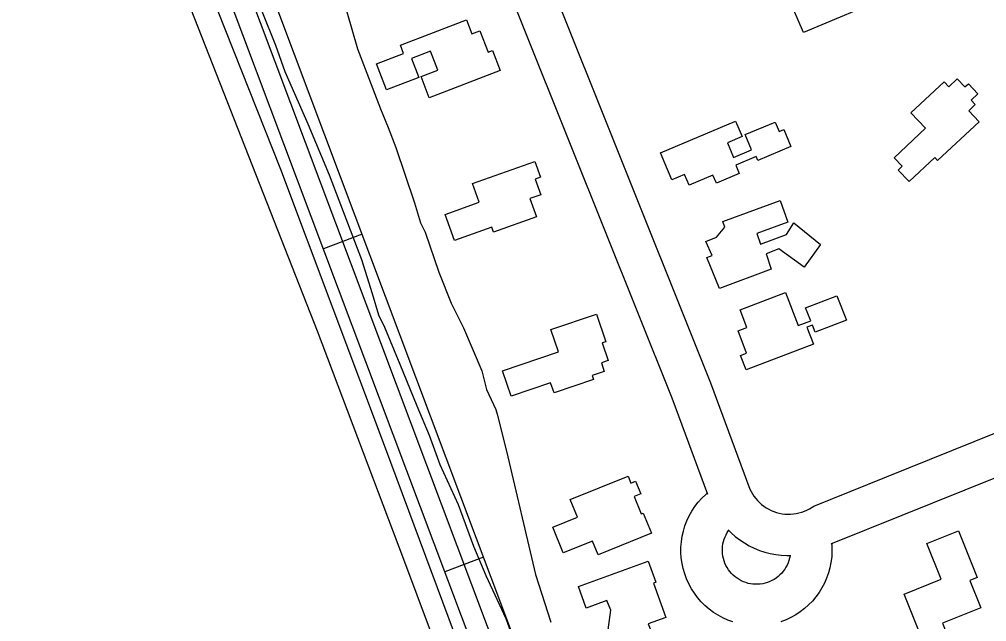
# Model space of a CAD drawing. Extents: x 3329297 to 3367176, y 649250 to 674653.
# Drawn here: x 3348435 to 3349135, y 670887 to 671324 of the extents above; entities that cross this region are included whole.
import ezdxf

# ---------------------------------------------------------------- set-up
doc = ezdxf.new("R2010")
doc.units = 0
for name, color, linetype in [('V-BLDG-OTLN', 7, 'Continuous'), ('V-DTCH-CNTR', 7, 'Continuous'), ('V-ROAD-CNTR', 7, 'Continuous'), ('V-SITE-VEGE', 7, 'Continuous'), ('V-TOPO-SHOR', 7, 'Continuous')]:
    doc.layers.add(name, color=color, linetype=linetype)

msp = doc.modelspace()

# ---------------------------------------------------------------- linework, layer by layer
at = {"layer": 'V-BLDG-OTLN'}
for points in [[(3349066.14, 671341.05), (3349002.57, 671314.13), (3348991.79, 671339.59), (3349003.6, 671344.59), (3349006.8, 671337.04), (3349013.95, 671340.06), (3349009.3, 671351.03), (3349053.92, 671369.92)], [(3348710.62, 671305.05), (3348758.47, 671323.35), (3348762.37, 671313.15), (3348768.28, 671315.41), (3348774.2, 671299.93), (3348777.35, 671301.14), (3348782.95, 671286.52), (3348731.57, 671266.86), (3348725.7, 671282.22), (3348737.79, 671286.85), (3348732.52, 671300.64), (3348718.68, 671295.34), (3348723.96, 671281.53), (3348700.6, 671272.59), (3348693.36, 671291.52), (3348712.93, 671299)], [(3349080.43, 671255.99), (3349104.35, 671278.47), (3349107.79, 671274.82), (3349113.95, 671280.6), (3349119.48, 671274.72), (3349121.99, 671277.08), (3349128.95, 671269.67), (3349124.06, 671265.07), (3349127.02, 671261.93), (3349122.25, 671257.44), (3349129.73, 671249.48), (3349099.75, 671221.3), (3349097.62, 671223.56), (3349079, 671206.06), (3349071.14, 671214.42), (3349074.12, 671217.22), (3349068.3, 671223.41), (3349091, 671244.75)], [(3348993.5, 671231.44), (3348969.57, 671221.37), (3348968.31, 671224.35), (3348953.53, 671218.13), (3348956.11, 671212), (3348939.46, 671205), (3348937.01, 671210.82), (3348919.74, 671203.55), (3348916.47, 671211.31), (3348907.24, 671207.43), (3348898.97, 671227.07), (3348953.41, 671249.98), (3348958.13, 671238.76), (3348947.48, 671234.28), (3348951.96, 671223.64), (3348965.01, 671229.13), (3348960.37, 671240.16), (3348981.97, 671249.25), (3348984.88, 671242.33), (3348988.3, 671243.77)], [(3348762.85, 671204.73), (3348807.93, 671220.73), (3348812, 671209.28), (3348808.18, 671207.93), (3348812.23, 671196.53), (3348804.45, 671193.77), (3348809.17, 671180.48), (3348778.11, 671169.45), (3348776.85, 671172.98), (3348749.72, 671163.34), (3348742.97, 671182.34), (3348767.68, 671191.12)], [(3348944.21, 671177.28), (3348985.61, 671192.37), (3348991.31, 671176.73), (3348968.68, 671168.48), (3348971.46, 671160.86), (3348990.36, 671167.75), (3348995.69, 671176.26), (3349014.97, 671160.6), (3349002.99, 671144.07), (3348984.63, 671157.43), (3348975.43, 671153.77), (3348979.08, 671142.73), (3348941.82, 671128.55), (3348932.67, 671151.09), (3348936.35, 671152.46), (3348931.77, 671162.59), (3348939.59, 671165.79), (3348945.72, 671173.13)], [(3348989.62, 671125.7), (3348998.78, 671101.78), (3349007.78, 671105.22), (3349004.14, 671114.74), (3349026.85, 671123.43), (3349033.68, 671105.59), (3349011.15, 671096.97), (3349009.18, 671102.12), (3349005.08, 671100.55), (3349009.75, 671088.34), (3348960.98, 671069.69), (3348957.04, 671079.98), (3348961.39, 671081.65), (3348955.15, 671097.95), (3348961.46, 671100.37), (3348956.62, 671113.08)], [(3348784.67, 671069.06), (3348825.15, 671082.78), (3348819.7, 671098.86), (3348852.65, 671110.03), (3348859.44, 671090.01), (3348856.88, 671089.14), (3348861.22, 671076.36), (3348856.17, 671074.65), (3348858.25, 671068.49), (3348849.53, 671065.54), (3348850.5, 671062.7), (3348821.92, 671053.01), (3348819.46, 671060.24), (3348790.94, 671050.58)], [(3348833.69, 670975.65), (3348875.56, 670992.58), (3348877.58, 670987.58), (3348881, 670988.97), (3348884.71, 670979.8), (3348880.01, 670977.91), (3348885.1, 670965.34), (3348886.52, 670965.92), (3348892.47, 670951.2), (3348853.89, 670935.59), (3348849.87, 670945.54), (3348828.64, 670936.95), (3348821.03, 670955.77), (3348838.82, 670962.97)], [(3349096.9, 670853.34), (3349075.39, 670907.17), (3349102.19, 670917.88), (3349091.84, 670943.75), (3349114.85, 670952.95), (3349128.33, 670919.23), (3349122.98, 670917.09), (3349130.91, 670897.23), (3349103.23, 670886.17), (3349113.67, 670860.04)], [(3348839.55, 670912.65), (3348890.16, 670930.95), (3348895.65, 670915.77), (3348893.84, 670915.12), (3348902.88, 670890.11), (3348890.18, 670885.51), (3348891.91, 670880.72), (3348876.95, 670875.3), (3348875.47, 670879.4), (3348869.45, 670877.22), (3348871.23, 670872.29), (3348875.37, 670873.79), (3348882.8, 670853.24), (3348864.74, 670846.71), (3348853.27, 670878.43), (3348861.02, 670881.23), (3348862.97, 670895.6), (3348860.22, 670902.5), (3348845.19, 670897.07)]]:
    msp.add_lwpolyline(points, close=True, dxfattribs=at)
at = {"layer": 'V-DTCH-CNTR'}
msp.add_lwpolyline([(3349232.61, 669707.41), (3349206.07, 669700.39), (3349197.23, 669701.29), (3349190.16, 669707.49), (3349173.44, 669752.62), (3349078.37, 669992.44), (3348949.84, 670310.15), (3348852.14, 670560.59), (3348781.35, 670749.23), (3348713.09, 670932.25), (3348650.61, 671097.74), (3348556.42, 671337.56), (3348461.37, 671586.22), (3348434.65, 671659.96)], dxfattribs=at)
at = {"layer": 'V-ROAD-CNTR'}
for p, q in [((3348682.91, 671167.94), (3348654.83, 671157.39)), ((3348770.83, 670933.91), (3348742.75, 670923.36))]:
    msp.add_line(p, q, dxfattribs=at)
for points in [[(3348473.14, 671676.64), (3348521.3, 671555.47), (3348828.14, 670738.71), (3348972.43, 670376.24), (3349344.97, 669413.9), (3349534.61, 668937.08)], [(3348492.64, 671668.18), (3348535.29, 671560.88), (3348842.13, 670744.12), (3348986.4, 670381.72), (3349358.94, 669419.38), (3349548.55, 668942.62)], [(3348464.71, 671657.23), (3348507.3, 671550.06), (3348814.15, 670733.3), (3348958.47, 670370.75), (3349331.01, 669408.42), (3349520.67, 668931.54)], [(3348730.71, 671490.26), (3348731.44, 671488.9), (3348739.93, 671468.42), (3348761.72, 671413.15), (3348834.12, 671232.08), (3348907.32, 671049.45), (3348933.14, 670979.62)], [(3348789.6, 671424.22), (3348861.97, 671243.23), (3348935.31, 671060.24), (3348963.77, 670983.28), (3348964.57, 670981.6), (3348965.58, 670979.81), (3348966.71, 670978.09), (3348967.95, 670976.45), (3348969.29, 670974.9), (3348970.74, 670973.44), (3348972.28, 670972.09), (3348973.9, 670970.84), (3348975.61, 670969.69), (3348977.39, 670968.67), (3348979.24, 670967.76), (3348981.14, 670966.98), (3348983.08, 670966.33), (3348985.07, 670965.81), (3348987.08, 670965.43), (3348989.12, 670965.17), (3348991.18, 670965.06), (3348993.23, 670965.08), (3348995.27, 670965.24), (3348997.31, 670965.54), (3348999.32, 670965.97), (3349001.29, 670966.53), (3349003.22, 670967.22), (3349005.11, 670968.05), (3349006.92, 670968.99), (3349010.14, 670970.94), (3349062.77, 670992.23), (3349220.79, 671055.81)], [(3349022.62, 670943.42), (3349023.63, 670944.03), (3349073.99, 670964.4), (3349231.88, 671027.94), (3349460.76, 671117.94), (3349773.15, 671239.75), (3349869.27, 671277.85)], [(3348951.43, 670886.93), (3348947.73, 670888.29), (3348944.15, 670889.92), (3348940.69, 670891.79), (3348937.37, 670893.92), (3348934.22, 670896.27), (3348931.24, 670898.85), (3348928.46, 670901.63), (3348925.89, 670904.61), (3348923.53, 670907.76), (3348921.4, 670911.07), (3348919.53, 670914.53), (3348917.9, 670918.12), (3348916.53, 670921.82), (3348915.44, 670925.59), (3348914.62, 670929.44), (3348914.08, 670933.34), (3348913.82, 670937.27), (3348913.85, 670941.21), (3348914.15, 670945.13), (3348914.74, 670949.03), (3348915.61, 670952.86), (3348916.75, 670956.62), (3348918.16, 670960.3), (3348919.83, 670963.87), (3348921.75, 670967.3), (3348923.91, 670970.6), (3348926.31, 670973.72), (3348928.91, 670976.66), (3348931.74, 670979.41), (3348933, 670980.48)], [(3348992.92, 670935.39), (3348992.87, 670934.94), (3348992.52, 670933.2), (3348992.05, 670931.49), (3348991.45, 670929.82), (3348990.74, 670928.19), (3348989.91, 670926.61), (3348988.97, 670925.1), (3348987.93, 670923.67), (3348986.79, 670922.32), (3348985.54, 670921.04), (3348984.21, 670919.86), (3348982.81, 670918.78), (3348981.32, 670917.81), (3348979.77, 670916.94), (3348978.16, 670916.18), (3348976.51, 670915.55), (3348974.8, 670915.03), (3348973.08, 670914.64), (3348971.32, 670914.37), (3348969.55, 670914.24), (3348967.77, 670914.23), (3348966, 670914.34), (3348964.24, 670914.58), (3348962.51, 670914.95), (3348960.8, 670915.45), (3348959.13, 670916.06), (3348957.51, 670916.8), (3348955.95, 670917.64), (3348954.46, 670918.6), (3348953.03, 670919.67), (3348951.69, 670920.83), (3348950.43, 670922.08), (3348949.27, 670923.43), (3348948.21, 670924.85), (3348947.25, 670926.35), (3348946.4, 670927.91), (3348945.67, 670929.52), (3348945.06, 670931.19), (3348944.56, 670932.9), (3348944.19, 670934.63), (3348943.95, 670936.39), (3348943.83, 670938.17), (3348943.84, 670939.94), (3348943.98, 670941.72), (3348944.24, 670943.47), (3348944.63, 670945.2), (3348945.15, 670946.91), (3348945.79, 670948.56), (3348946.54, 670950.17), (3348947.41, 670951.72), (3348948.38, 670953.21), (3348948.57, 670953.45)], [(3348948.02, 670953.76), (3348950.13, 670951.62), (3348953.18, 670948.93), (3348956.39, 670946.46), (3348959.76, 670944.2), (3348963.28, 670942.18), (3348966.92, 670940.39), (3348970.67, 670938.85), (3348974.52, 670937.56), (3348978.44, 670936.53), (3348982.43, 670935.77), (3348986.45, 670935.28), (3348990.5, 670935.05), (3348993.18, 670935.08)], [(3349022.93, 670944.05), (3349023.12, 670941.9), (3349023.2, 670937.97), (3349022.99, 670934.04), (3349022.5, 670930.13), (3349021.73, 670926.27), (3349020.68, 670922.48), (3349019.36, 670918.76), (3349017.78, 670915.16), (3349015.95, 670911.68), (3349013.87, 670908.34), (3349011.56, 670905.16), (3349009.02, 670902.14), (3349006.27, 670899.33), (3349003.33, 670896.71), (3349000.2, 670894.32), (3348996.92, 670892.15), (3348993.48, 670890.23), (3348989.92, 670888.56), (3348986.24, 670887.15)]]:
    msp.add_lwpolyline(points, dxfattribs=at)
at = {"layer": 'V-SITE-VEGE'}
for p, q in [((3348620.48, 671304.73), (3348610.48, 671329.31)), ((3348671.88, 671329.2), (3348679.64, 671302.39)), ((3348627.14, 671285.74), (3348620.48, 671304.73)), ((3348679.64, 671302.39), (3348696.31, 671258.82)), ((3348643.82, 671247.75), (3348627.14, 671285.74)), ((3348696.31, 671258.82), (3348701.87, 671245.42)), ((3348659.38, 671210.88), (3348643.82, 671247.75)), ((3348701.87, 671245.42), (3348707.42, 671230.89)), ((3348707.42, 671230.89), (3348720.75, 671190.68)), ((3348682.71, 671149.44), (3348659.38, 671210.88)), ((3348720.75, 671190.68), (3348725.19, 671176.16)), ((3348725.19, 671176.16), (3348728.52, 671169.45)), ((3348728.52, 671169.45), (3348738.52, 671140.41)), ((3348690.48, 671124.87), (3348682.71, 671149.44)), ((3348738.52, 671140.41), (3348747.41, 671118.07)), ((3348694.92, 671109.23), (3348690.48, 671124.87)), ((3348747.41, 671118.07), (3348756.31, 671100.19)), ((3348699.37, 671100.29), (3348694.92, 671109.23)), ((3348710.48, 671073.48), (3348699.37, 671100.29)), ((3348756.31, 671100.19), (3348769.65, 671068.91)), ((3348722.71, 671043.31), (3348710.48, 671073.48)), ((3348769.65, 671068.91), (3348772.97, 671055.5)), ((3348772.97, 671055.5), (3348779.64, 671040.98)), ((3348731.6, 671022.08), (3348722.71, 671043.31)), ((3348779.64, 671040.98), (3348780.75, 671037.62)), ((3348780.75, 671037.62), (3348787.4, 671010.82)), ((3348739.38, 671000.86), (3348731.6, 671022.08)), ((3348787.4, 671010.82), (3348808.45, 670921.47)), ((3348752.72, 670971.81), (3348739.38, 671000.86)), ((3348763.83, 670941.65), (3348752.72, 670971.81)), ((3348772.73, 670920.42), (3348763.83, 670941.65)), ((3348808.45, 670921.47), (3348819.55, 670886.84)), ((3348787.18, 670889.14), (3348772.73, 670920.42)), ((3348804.96, 670841.1), (3348787.18, 670889.14))]:
    msp.add_line(p, q, dxfattribs=at)
at = {"layer": 'V-TOPO-SHOR'}
msp.add_lwpolyline([(3348450.39, 671638.04), (3348455.69, 671637.15), (3348457.46, 671634.49), (3348474.19, 671598.2), (3348543.73, 671417.68), (3348623.83, 671215.02), (3348699.51, 671013.26), (3348791.04, 670767.25)], dxfattribs=at)

doc.saveas('drawing.dxf')
